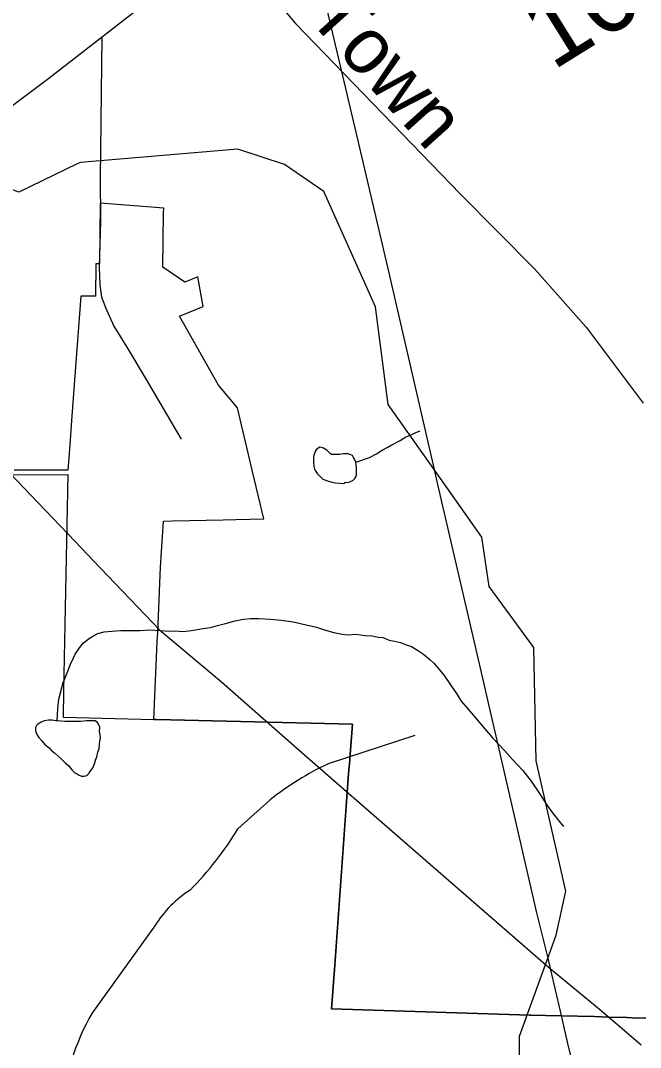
# Model space of a CAD drawing. Extents: x 2001466 to 31450019, y -30647475 to 847247.
# Drawn here: x 2045053 to 2047154, y 757169 to 760652 of the extents above; entities that cross this region are included whole.
import ezdxf

# ---------------------------------------------------------------- set-up
doc = ezdxf.new("R2010")
doc.units = 0
for name, color, linetype in [('Exist Boundary Political City Limit New', 7, 'Continuous'), ('Exist Hydrographic Creek Single Shore', 7, 'Continuous'), ('Exist Hydrographic Misc Water Feature', 7, 'Continuous'), ('Exist Road Non-System Type 51', 7, 'Continuous'), ('Exist Road Non-System Type 51 Label', 7, 'Continuous'), ('Exist Road Secondary Type 51 Attributed', 7, 'Continuous'), ('Exist Road Secondary Type 51 Number Label', 7, 'Continuous'), ('Exist Utilities Electrical Transmission Line', 7, 'Continuous'), ('Map Preparation Boundary City Limit Buffer Line', 7, 'Continuous')]:
    doc.layers.add(name, color=color, linetype=linetype)

msp = doc.modelspace()

# ---------------------------------------------------------------- linework, layer by layer
at = {"layer": 'Exist Boundary Political City Limit New'}
for points in [[(2044815.6, 759125.9), (2044804.9, 759111.2), (2044875.6, 759111.4), (2045212.8, 759113.1), (2045198.2, 758377.9), (2045197.6, 758289.4), (2045504.6, 758281.9)], [(2045504.6, 758281.9), (2045513.5, 758281.6), (2046177.6, 758265.3), (2046169.1, 758148.7), (2046168.8, 758143.4), (2046165.1, 758098.6), (2046159.2, 758017.7), (2046117.9, 757448.8), (2046107, 757300.2), (2046779.1, 757279.3), (2046782.1, 757279.2), (2046884.2, 757276), (2046998.4, 757274), (2047046.4, 757272.5), (2047109.2, 757270.6), (2047125.9, 757270.1), (2047171.9, 757268.9)]]:
    msp.add_lwpolyline(points, dxfattribs=at)
at = {"layer": 'Exist Hydrographic Creek Single Shore'}
msp.add_line((2046832.2, 757450.7), (2046839.8, 757471.8), dxfattribs=at)
for points in [[(2045244.6, 760165.9), (2045047.2, 760070.7), (2044906.1, 760122.8), (2044764.2, 760286.5)], [(2046454.4, 759129.3), (2046299, 759349.5), (2046256.2, 759681.8), (2046081, 760072.5), (2045947.1, 760163.8), (2045789.1, 760216.2), (2045256.1, 760171.4), (2045244.6, 760165.9)], [(2046839.8, 757471.8), (2046868, 757549.6), (2046901, 757699.9), (2046801.2, 758141.7), (2046792.2, 758525.7), (2046641, 758732.2), (2046616, 758900.1), (2046454.4, 759129.3)], [(2046744.2, 757186), (2046744.2, 757207.7), (2046832.2, 757450.7)], [(2047020.9, 756702.5), (2046970.2, 756733.9), (2046845.1, 756857.9), (2046744.2, 757132.3), (2046744.2, 757186)]]:
    msp.add_lwpolyline(points, dxfattribs=at)
at = {"layer": 'Exist Hydrographic Misc Water Feature'}
for points in [[(2046189.7, 759155), (2046235.7, 759170.7), (2046259.2, 759182.9), (2046279.1, 759194.9), (2046297.4, 759205.2), (2046311.5, 759213.2), (2046341.5, 759228.9), (2046357, 759239.1), (2046377.1, 759247), (2046393.3, 759255.1), (2046407.1, 759261.2)], [(2046189.7, 759155), (2046185.4, 759165), (2046181.7, 759170.8), (2046177.6, 759176.7), (2046169.2, 759180.8), (2046163.3, 759182.9), (2046153.4, 759182.8), (2046145.4, 759182.8), (2046135.2, 759180.7), (2046125.5, 759180.9), (2046119.6, 759180.6), (2046113.6, 759180.7), (2046107.3, 759180.9), (2046103.4, 759182.7), (2046095.4, 759190.8), (2046091.3, 759194.7), (2046085.6, 759198.8), (2046079.4, 759202.5), (2046073.5, 759204.7), (2046067.5, 759204.8), (2046061.6, 759202.4), (2046055.4, 759196.5), (2046051.5, 759190.6), (2046049.3, 759184.4), (2046047.4, 759178.6), (2046045.8, 759168.7), (2046045.6, 759160.6), (2046045.6, 759152.5), (2046047.4, 759140.5), (2046049.5, 759130.4), (2046053.8, 759122.4), (2046059.7, 759114.7), (2046067.7, 759106.6), (2046077.6, 759096.6), (2046093.6, 759090.9), (2046107.7, 759086.7), (2046119.8, 759084.9), (2046135.6, 759082.9), (2046147.9, 759082.6), (2046153.8, 759085), (2046165.5, 759086.9), (2046179.7, 759092.8), (2046185.8, 759098.8), (2046189.3, 759105.1), (2046191.6, 759112.9), (2046191.8, 759119), (2046191.8, 759126.7), (2046191.8, 759136.9), (2046189.7, 759155)], [(2045177.2, 758277), (2045179, 758319.3), (2045183.1, 758351.1), (2045189.1, 758377), (2045197.1, 758407), (2045206.7, 758429.1), (2045212.9, 758445.2), (2045222.7, 758469.3), (2045232.7, 758491.2), (2045238.7, 758503.3), (2045252.8, 758525.1), (2045266.6, 758541.3), (2045286.7, 758557.3), (2045300.4, 758565.4), (2045314.6, 758573.4), (2045336.7, 758579.3), (2045362.5, 758581.5), (2045392.7, 758583.4), (2045422.4, 758583.4), (2045458.5, 758583.6), (2045490.7, 758585.6), (2045526.6, 758583.8), (2045556.5, 758581.7), (2045578.7, 758582), (2045602.5, 758580), (2045624.4, 758581.9), (2045646.3, 758585.9), (2045670.5, 758590), (2045696.6, 758594.1), (2045720.6, 758600.2), (2045752.6, 758607.9), (2045780.2, 758616.3), (2045808.3, 758622.2), (2045832.5, 758624.2), (2045860.2, 758624.5), (2045900.2, 758622.4), (2045936.7, 758618.5), (2045976.5, 758612.5), (2046020.6, 758602.5), (2046056.2, 758594.7), (2046086.6, 758584.9), (2046114.5, 758577), (2046142.6, 758571.1), (2046162.5, 758568.9), (2046190.5, 758571.1), (2046220.5, 758567), (2046244.3, 758565), (2046264.6, 758561.1), (2046282.4, 758559.2), (2046302.7, 758551.2), (2046320.3, 758547.3), (2046340.4, 758543.1), (2046360.5, 758535.2), (2046378.6, 758529.2), (2046398.7, 758517.2), (2046418.6, 758503.2), (2046440.5, 758485.3), (2046454.9, 758471.4), (2046478.6, 758443.4), (2046488.5, 758431.4), (2046512.7, 758395.6), (2046530.9, 758369.8), (2046546.9, 758343.8), (2046562.7, 758325.6), (2046595.1, 758287.8), (2046625.3, 758251.6), (2046652.9, 758219.8), (2046673, 758197.7), (2046693.3, 758176), (2046721, 758146.2), (2046755.5, 758108.1), (2046783.6, 758072.2), (2046811.4, 758030.3), (2046837.5, 757990.3), (2046859.6, 757960.1), (2046877.7, 757938.3), (2046893.5, 757918.4)], [(2045177.2, 758277), (2045173.3, 758277.2), (2045159.1, 758278.9), (2045147.2, 758279.1), (2045133.3, 758277.1), (2045123.2, 758273), (2045117.1, 758269.1), (2045110.9, 758265.1), (2045107.3, 758261.2), (2045103.4, 758254.9), (2045103.2, 758243.2), (2045107.3, 758232.8), (2045115.5, 758221), (2045125.5, 758209), (2045135.3, 758196.9), (2045149.5, 758185.1), (2045157.5, 758177), (2045169.4, 758167), (2045189.3, 758149), (2045199.7, 758139.3), (2045205.5, 758133.1), (2045215.5, 758125.1), (2045221.5, 758117.3), (2045229.5, 758109.2), (2045237.5, 758101.1), (2045245.3, 758097.1), (2045251.4, 758093.3), (2045259.8, 758089.2), (2045267.4, 758089.2), (2045273.8, 758091.1), (2045281.5, 758095.2), (2045285.6, 758099.5), (2045289.5, 758105.3), (2045297.5, 758117.5), (2045303.3, 758131.3), (2045307.4, 758143.2), (2045311.5, 758155.2), (2045315.4, 758171.2), (2045319.3, 758183.2), (2045321.1, 758197.6), (2045321.3, 758209.2), (2045323.6, 758219.5), (2045323, 758229.3), (2045321.1, 758241.3), (2045321.5, 758255.5), (2045317.2, 758265.5), (2045313.5, 758271.3), (2045305.5, 758277.4), (2045293.2, 758277.2), (2045277, 758277.2), (2045257.1, 758275.4), (2045231.3, 758275.3), (2045203.2, 758275.1), (2045177.2, 758277)]]:
    msp.add_lwpolyline(points, dxfattribs=at)
at = {"layer": 'Exist Road Non-System Type 51'}
for points in [[(2045756.5, 760927.3), (2045862.4, 760788.6), (2045984.6, 760642.4), (2046544.2, 760063.9), (2046795.1, 759810.7), (2046969.6, 759612), (2047163.8, 759354.4)], [(2045328.4, 760596.7), (2045326.7, 760408), (2045324.2, 760210.1)], [(2045324.2, 760210.1), (2045323.4, 760123), (2045324.2, 759972.1), (2045319, 759816.2), (2045321.8, 759756.1), (2045326.9, 759714), (2045344, 759671.7), (2045368.9, 759615.2), (2045413.4, 759544.3), (2045479.2, 759434.9), (2045597.1, 759232.5)]]:
    msp.add_lwpolyline(points, dxfattribs=at)
at = {"layer": 'Exist Road Secondary Type 51 Attributed'}
for p, q in [((2046389.9, 758227.6), (2046095.1, 758131.4)), ((2045899.1, 758009.3), (2045789.9, 757911.2)), ((2045508.5, 757581.5), (2045296.8, 757288.2))]:
    msp.add_line(p, q, dxfattribs=at)
msp.add_lwpolyline([(2044920.8, 760286.3), (2045149.3, 760457), (2045659.4, 760854.8), (2046187.3, 761251.8), (2046621.8, 761594), (2046967.8, 761841.2)], dxfattribs=at)
for centre, radius, start, end in [((2046523.3, 757225.5), 1001.9, 115.3009, 128.5352), ((2044819.7, 758498.2), 1133.9, 315.4746, 328.8284), ((2045828.1, 757386.8), 374.2, 122.3034, 148.6459), ((2046023, 756872.1), 837, 150.1931, 174.6555)]:
    msp.add_arc(centre, radius, start, end, dxfattribs=at)
at = {"layer": 'Exist Utilities Electrical Transmission Line'}
for p, q in [((2046235.1, 757970.2), (2046832.2, 757450.7)), ((2046832.2, 757450.7), (2046848.4, 757436.6)), ((2046839.8, 757471.8), (2046848.4, 757436.6)), ((2046907.2, 757183.1), (2047020.9, 756702.5))]:
    msp.add_line(p, q, dxfattribs=at)
for points in [[(2045987.3, 761131.3), (2046056, 760839), (2046188.5, 760278.2), (2046297.1, 759816), (2046454.4, 759129.3)], [(2044630.8, 759520.6), (2044734.7, 759411.9), (2045087.8, 759042.7)], [(2046454.4, 759129.3), (2046466, 759078.5), (2046603.9, 758485.7), (2046703, 758053.6), (2046802.3, 757625.6), (2046839.8, 757471.8)], [(2045087.8, 759042.7), (2045238, 758885.6), (2045299.5, 758821)], [(2045299.5, 758821), (2045523.9, 758585.7), (2045734.3, 758409.4), (2045997.4, 758178.1)], [(2045997.4, 758178.1), (2046123.3, 758067.5), (2046235.1, 757970.2)], [(2046848.4, 757436.6), (2046881.5, 757291.9), (2046907.2, 757183.1)], [(2046848.4, 757436.6), (2047021.5, 757295.1), (2047157, 757178.7)]]:
    msp.add_lwpolyline(points, dxfattribs=at)
at = {"layer": 'Map Preparation Boundary City Limit Buffer Line'}
for points in [[(2045504.6, 758281.9), (2045516.4, 758545.5), (2045517.9, 758577.9), (2045527.8, 758798.4), (2045537.4, 758954.6), (2045567.8, 758955.2), (2045740, 758959.1), (2045782.5, 758960), (2045877.2, 758962.6), (2045838.8, 759122.3), (2045788, 759339.1), (2045723.5, 759416.1), (2045591.6, 759649.4), (2045672, 759682.6), (2045654, 759782.8), (2045609.4, 759765.3), (2045534.8, 759816.4), (2045538, 760000), (2045538.4, 760016.5), (2045322.4, 760033.5), (2045321.1, 759826.8), (2045308.2, 759827.4), (2045308.2, 759825.4), (2045307.2, 759717.4), (2045257.1, 759717.5), (2045232.6, 759387.8), (2045225.8, 759295.3), (2045219.8, 759213.1), (2045213.6, 759127.8), (2045030.9, 759126.9)], [(2044815.6, 759125.9), (2044804.9, 759111.2), (2044875.6, 759111.4), (2045212.8, 759113.1), (2045198.2, 758377.9), (2045197.6, 758289.4), (2045504.6, 758281.9)], [(2045504.6, 758281.9), (2045513.5, 758281.6), (2046177.6, 758265.3), (2046169.1, 758148.7), (2046168.8, 758143.4), (2046165.1, 758098.6), (2046159.2, 758017.7), (2046117.9, 757448.8), (2046107, 757300.2), (2046779.1, 757279.3), (2046782.1, 757279.2), (2046884.2, 757276), (2046998.4, 757274), (2047046.4, 757272.5), (2047109.2, 757270.6), (2047125.9, 757270.1), (2047171.9, 757268.9)], [(2047171.9, 757268.9), (2047125.9, 757270.1), (2047109.2, 757270.6), (2047046.4, 757272.5), (2046998.4, 757274), (2046884.2, 757276), (2046782.1, 757279.2), (2046779.1, 757279.3), (2046107, 757300.2), (2046117.9, 757448.8), (2046159.2, 758017.7), (2046165.1, 758098.6), (2046168.8, 758143.4), (2046169.1, 758148.7), (2046177.6, 758265.3), (2045513.5, 758281.6), (2045504.6, 758281.9)]]:
    msp.add_lwpolyline(points, dxfattribs=at)

# ---------------------------------------------------------------- texts
at = {"layer": 'Exist Road Non-System Type 51 Label'}
msp.add_text('Town', height=190, rotation=312.007, dxfattribs=at).set_placement((2046019.3, 760665.6))
at = {"layer": 'Exist Road Secondary Type 51 Number Label'}
msp.add_text('1637', height=250, rotation=31.918, dxfattribs=at).set_placement((2046856.7, 760480.8))

doc.saveas('drawing.dxf')
